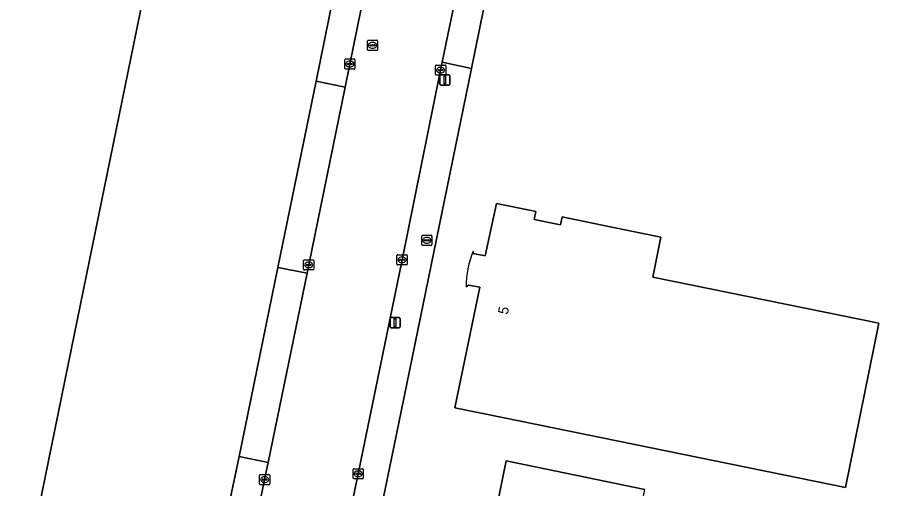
# Model space of a CAD drawing. Extents: x 157692 to 159674, y 381452 to 383291.
# Drawn here: x 158074.3 to 158160.8, y 381925.4 to 381971.7 of the extents above; entities that cross this region are included whole.
import ezdxf

# ---------------------------------------------------------------- set-up
doc = ezdxf.new("R2010")
doc.units = 0
for name, color, linetype in [('IMGEO_Brandkraan', 7, 'Continuous'), ('IMGEO_Erf', 7, 'Continuous'), ('IMGEO_Kolk', 7, 'Continuous'), ('IMGEO_Lichtmast', 7, 'Continuous'), ('IMGEO_Pand', 7, 'Continuous'), ('IMGEO_Pand_nummerreeks', 7, 'Continuous'), ('IMGEO_Rijbaan_lokaal_gesloten', 7, 'Continuous'), ('IMGEO_Rioolput', 7, 'Continuous'), ('IMGEO_Voetpad_open', 7, 'Continuous')]:
    doc.layers.add(name, color=color, linetype=linetype)

msp = doc.modelspace()

# ---------------------------------------------------------------- linework, layer by layer
at = {"layer": 'IMGEO_Brandkraan'}
for p, q in [((158114.171, 381949.357), (158114.171, 381950.209)), ((158114.246, 381950.283), (158115.098, 381950.283)), ((158114.659, 381950.063), (158114.684, 381950.063)), ((158115.172, 381950.209), (158115.172, 381949.357)), ((158115.098, 381949.283), (158114.246, 381949.283)), ((158114.43, 381949.777), (158114.43, 381949.789)), ((158114.868, 381949.74), (158114.47, 381949.74)), ((158114.473, 381949.826), (158114.871, 381949.826)), ((158114.682, 381949.503), (158114.657, 381949.503)), ((158114.914, 381949.789), (158114.914, 381949.777))]:
    msp.add_line(p, q, dxfattribs=at)
for points in [[(158114.171, 381949.357), (158114.171, 381950.209)], [(158114.246, 381950.283), (158115.098, 381950.283)], [(158115.172, 381950.209), (158115.172, 381949.357)], [(158115.098, 381949.283), (158114.246, 381949.283)]]:
    msp.add_lwpolyline(points, dxfattribs=at)
for centre, radius, start, end in [((158114.248, 381950.207), 0.0765, 91.55205, 178.44795), ((158114.248, 381950.207), 0.0765, 91.55205, 178.44795), ((158115.096, 381950.207), 0.0765, 1.55205, 88.44795), ((158115.096, 381950.207), 0.0765, 1.55205, 88.44795), ((158114.248, 381949.359), 0.0765, 181.55205, 268.44795), ((158114.248, 381949.359), 0.0765, 181.55205, 268.44795), ((158114.47, 381949.786), 0.0403, 85.87752, 175.75265), ((158114.467, 381949.776), 0.0366, 178.93798, 274.71019), ((158114.871, 381949.783), 0.043, 264.86636, 352.45326), ((158114.875, 381949.788), 0.0386, 1.73085, 96.63898), ((158115.096, 381949.359), 0.0765, 271.55205, 358.44795), ((158115.096, 381949.359), 0.0765, 271.55205, 358.44795)]:
    msp.add_arc(centre, radius, start, end, dxfattribs=at)
for centre, major_axis, ratio, start_param, end_param in [((158114.658, 381949.783), (-0.387, 0.002), 0.722429, 4.712389, 7.853982), ((158114.683, 381949.783), (-0.39, 0.002), 0.717154, 1.570796, 4.712389)]:
    msp.add_ellipse(centre, major_axis=major_axis, ratio=ratio, start_param=start_param, end_param=end_param, dxfattribs=at)
at = {"layer": 'IMGEO_Erf'}
for points in [[(158094.319, 382010.896), (158079.649, 381939.178), (158074.09, 381912.003), (158070.771, 381895.776), (157940.465, 381922.271), (157964.027, 382037.391)], [(158088.925, 381911.805), (158092.48, 381911.08), (158096.169, 381928.502), (158099.982, 381947.1), (158103.754, 381965.437), (158107.527, 381984.069)], [(158120.644, 381974.489), (158119.054, 381966.712), (158111.645, 381930.552), (158109.555, 381920.351), (158108.214, 381913.847), (158101.637, 381881.433), (158103.57, 381880.897), (158105.432, 381880.499), (158105.527, 381880.719), (158125.96, 381875.333), (158144.779, 381868.849), (158152.635, 381866.121), (158152.79, 381866.076), (158175.894, 381855.545), (158181.715, 381852.892), (158181.907, 381852.815), (158201.637, 381844.863), (158208.362, 381842.809), (158208.31, 381842.627), (158217.316, 381839.906), (158270.263, 381825.792)], [(158119.238, 381948.73), (158119.247, 381948.498), (158120.41, 381948.246), (158121.528, 381953.404), (158124.936, 381952.708), (158125.398, 381952.614), (158125.243, 381951.849), (158127.849, 381951.318), (158128.006, 381952.083), (158128.455, 381951.991), (158132.904, 381951.082), (158137.735, 381950.095), (158136.933, 381946.167), (158159.223, 381941.614), (158155.923, 381925.462)], [(158155.923, 381925.462), (158122.302, 381932.306), (158117.426, 381933.299), (158119.903, 381945.169), (158118.785, 381945.383), (158118.546, 381945.191)], [(158120.337, 381917.624), (158122.497, 381928.081), (158136.166, 381925.258)]]:
    msp.add_lwpolyline(points, dxfattribs=at)
msp.add_arc((158127.909, 381945.197), 9.363, 157.83412, 180.03836, dxfattribs=at)
at = {"layer": 'IMGEO_Kolk'}
for p, q in [((158106.58, 381966.713), (158106.58, 381967.565)), ((158106.655, 381967.639), (158107.507, 381967.639)), ((158106.839, 381967.133), (158106.839, 381967.145)), ((158106.882, 381967.182), (158107.28, 381967.182)), ((158107.068, 381967.419), (158107.093, 381967.419)), ((158107.323, 381967.145), (158107.323, 381967.133)), ((158107.581, 381967.565), (158107.581, 381966.713)), ((158107.507, 381966.639), (158106.655, 381966.639)), ((158107.277, 381967.096), (158106.879, 381967.096)), ((158107.091, 381966.859), (158107.066, 381966.859)), ((158115.523, 381966.111), (158115.523, 381966.963)), ((158115.598, 381967.037), (158116.45, 381967.037)), ((158115.782, 381966.531), (158115.782, 381966.543)), ((158116.22, 381966.494), (158115.822, 381966.494)), ((158115.825, 381966.58), (158116.223, 381966.58)), ((158116.011, 381966.817), (158116.036, 381966.817)), ((158116.266, 381966.543), (158116.266, 381966.531)), ((158116.524, 381966.963), (158116.524, 381966.111)), ((158116.45, 381966.037), (158115.598, 381966.037)), ((158116.034, 381966.257), (158116.009, 381966.257)), ((158111.725, 381947.438), (158111.725, 381948.29)), ((158111.8, 381948.364), (158112.652, 381948.364)), ((158112.213, 381948.144), (158112.238, 381948.144)), ((158112.726, 381948.29), (158112.726, 381947.438)), ((158102.521, 381946.938), (158102.521, 381947.79)), ((158102.596, 381947.864), (158103.448, 381947.864)), ((158102.78, 381947.358), (158102.78, 381947.37)), ((158103.218, 381947.321), (158102.82, 381947.321)), ((158102.823, 381947.407), (158103.221, 381947.407)), ((158103.009, 381947.644), (158103.034, 381947.644)), ((158103.264, 381947.37), (158103.264, 381947.358)), ((158103.522, 381947.79), (158103.522, 381946.938)), ((158112.652, 381947.364), (158111.8, 381947.364)), ((158111.984, 381947.858), (158111.984, 381947.87)), ((158112.422, 381947.821), (158112.024, 381947.821)), ((158112.027, 381947.907), (158112.425, 381947.907)), ((158112.236, 381947.584), (158112.211, 381947.584)), ((158112.468, 381947.87), (158112.468, 381947.858)), ((158103.448, 381946.864), (158102.596, 381946.864)), ((158103.032, 381947.084), (158103.007, 381947.084)), ((158098.179, 381925.805), (158098.179, 381926.657)), ((158098.254, 381926.731), (158099.106, 381926.731)), ((158099.18, 381926.657), (158099.18, 381925.805)), ((158107.403, 381926.378), (158107.403, 381927.23)), ((158107.478, 381927.304), (158108.33, 381927.304)), ((158107.662, 381926.798), (158107.662, 381926.81)), ((158108.1, 381926.761), (158107.702, 381926.761)), ((158107.705, 381926.847), (158108.103, 381926.847)), ((158107.914, 381926.524), (158107.889, 381926.524)), ((158107.891, 381927.084), (158107.916, 381927.084)), ((158108.146, 381926.81), (158108.146, 381926.798)), ((158108.404, 381927.23), (158108.404, 381926.378)), ((158099.106, 381925.731), (158098.254, 381925.731)), ((158098.438, 381926.225), (158098.438, 381926.237)), ((158098.876, 381926.188), (158098.478, 381926.188)), ((158098.481, 381926.274), (158098.879, 381926.274)), ((158098.69, 381925.951), (158098.665, 381925.951)), ((158098.667, 381926.511), (158098.692, 381926.511)), ((158098.922, 381926.237), (158098.922, 381926.225)), ((158108.33, 381926.304), (158107.478, 381926.304))]:
    msp.add_line(p, q, dxfattribs=at)
for points in [[(158106.58, 381966.713), (158106.58, 381967.565)], [(158106.655, 381967.639), (158107.507, 381967.639)], [(158107.581, 381967.565), (158107.581, 381966.713)], [(158107.507, 381966.639), (158106.655, 381966.639)], [(158115.523, 381966.111), (158115.523, 381966.963)], [(158115.598, 381967.037), (158116.45, 381967.037)], [(158116.524, 381966.963), (158116.524, 381966.111)], [(158116.45, 381966.037), (158115.598, 381966.037)], [(158111.725, 381947.438), (158111.725, 381948.29)], [(158111.8, 381948.364), (158112.652, 381948.364)], [(158112.726, 381948.29), (158112.726, 381947.438)], [(158102.521, 381946.938), (158102.521, 381947.79)], [(158102.596, 381947.864), (158103.448, 381947.864)], [(158103.522, 381947.79), (158103.522, 381946.938)], [(158112.652, 381947.364), (158111.8, 381947.364)], [(158103.448, 381946.864), (158102.596, 381946.864)], [(158098.179, 381925.805), (158098.179, 381926.657)], [(158098.254, 381926.731), (158099.106, 381926.731)], [(158099.18, 381926.657), (158099.18, 381925.805)], [(158107.403, 381926.378), (158107.403, 381927.23)], [(158107.478, 381927.304), (158108.33, 381927.304)], [(158108.404, 381927.23), (158108.404, 381926.378)], [(158099.106, 381925.731), (158098.254, 381925.731)], [(158108.33, 381926.304), (158107.478, 381926.304)]]:
    msp.add_lwpolyline(points, dxfattribs=at)
for centre, radius, start, end in [((158106.657, 381967.563), 0.0765, 91.55205, 178.44795), ((158106.657, 381967.563), 0.0765, 91.55205, 178.44795), ((158106.879, 381967.142), 0.0403, 85.87752, 175.75265), ((158107.284, 381967.144), 0.0386, 1.73085, 96.63898), ((158107.505, 381967.563), 0.0765, 1.55205, 88.44795), ((158107.505, 381967.563), 0.0765, 1.55205, 88.44795), ((158106.657, 381966.715), 0.0765, 181.55205, 268.44795), ((158106.657, 381966.715), 0.0765, 181.55205, 268.44795), ((158106.876, 381967.132), 0.0366, 178.93798, 274.71019), ((158107.28, 381967.139), 0.043, 264.86636, 352.45326), ((158107.505, 381966.715), 0.0765, 271.55205, 358.44795), ((158107.505, 381966.715), 0.0765, 271.55205, 358.44795), ((158115.6, 381966.961), 0.0765, 91.55205, 178.44795), ((158115.6, 381966.961), 0.0765, 91.55205, 178.44795), ((158115.822, 381966.54), 0.0403, 85.87752, 175.75265), ((158115.819, 381966.53), 0.0366, 178.93798, 274.71019), ((158116.223, 381966.537), 0.043, 264.86636, 352.45326), ((158116.227, 381966.542), 0.0386, 1.73085, 96.63898), ((158116.448, 381966.961), 0.0765, 1.55205, 88.44795), ((158116.448, 381966.961), 0.0765, 1.55205, 88.44795), ((158115.6, 381966.113), 0.0765, 181.55205, 268.44795), ((158115.6, 381966.113), 0.0765, 181.55205, 268.44795), ((158116.448, 381966.113), 0.0765, 271.55205, 358.44795), ((158116.448, 381966.113), 0.0765, 271.55205, 358.44795), ((158111.802, 381948.288), 0.0765, 91.55205, 178.44795), ((158111.802, 381948.288), 0.0765, 91.55205, 178.44795), ((158112.65, 381948.288), 0.0765, 1.55205, 88.44795), ((158112.65, 381948.288), 0.0765, 1.55205, 88.44795), ((158102.598, 381947.788), 0.0765, 91.55205, 178.44795), ((158102.598, 381947.788), 0.0765, 91.55205, 178.44795), ((158102.82, 381947.367), 0.0403, 85.87752, 175.75265), ((158102.817, 381947.357), 0.0366, 178.93798, 274.71019), ((158103.221, 381947.364), 0.043, 264.86636, 352.45326), ((158103.225, 381947.369), 0.0386, 1.73085, 96.63898), ((158103.446, 381947.788), 0.0765, 1.55205, 88.44795), ((158103.446, 381947.788), 0.0765, 1.55205, 88.44795), ((158111.802, 381947.44), 0.0765, 181.55205, 268.44795), ((158111.802, 381947.44), 0.0765, 181.55205, 268.44795), ((158112.024, 381947.867), 0.0403, 85.87752, 175.75265), ((158112.021, 381947.857), 0.0366, 178.93798, 274.71019), ((158112.425, 381947.864), 0.043, 264.86636, 352.45326), ((158112.429, 381947.869), 0.0386, 1.73085, 96.63898), ((158112.65, 381947.44), 0.0765, 271.55205, 358.44795), ((158112.65, 381947.44), 0.0765, 271.55205, 358.44795), ((158102.598, 381946.94), 0.0765, 181.55205, 268.44795), ((158102.598, 381946.94), 0.0765, 181.55205, 268.44795), ((158103.446, 381946.94), 0.0765, 271.55205, 358.44795), ((158103.446, 381946.94), 0.0765, 271.55205, 358.44795), ((158098.256, 381926.655), 0.0765, 91.55205, 178.44795), ((158098.256, 381926.655), 0.0765, 91.55205, 178.44795), ((158099.104, 381926.655), 0.0765, 1.55205, 88.44795), ((158099.104, 381926.655), 0.0765, 1.55205, 88.44795), ((158107.48, 381927.228), 0.0765, 91.55205, 178.44795), ((158107.48, 381927.228), 0.0765, 91.55205, 178.44795), ((158107.702, 381926.807), 0.0403, 85.87752, 175.75265), ((158107.699, 381926.797), 0.0366, 178.93798, 274.71019), ((158108.103, 381926.804), 0.043, 264.86636, 352.45326), ((158108.107, 381926.809), 0.0386, 1.73085, 96.63898), ((158108.328, 381927.228), 0.0765, 1.55205, 88.44795), ((158108.328, 381927.228), 0.0765, 1.55205, 88.44795), ((158098.256, 381925.807), 0.0765, 181.55205, 268.44795), ((158098.256, 381925.807), 0.0765, 181.55205, 268.44795), ((158098.478, 381926.234), 0.0403, 85.87752, 175.75265), ((158098.475, 381926.224), 0.0366, 178.93798, 274.71019), ((158098.879, 381926.231), 0.043, 264.86636, 352.45326), ((158098.883, 381926.236), 0.0386, 1.73085, 96.63898), ((158099.104, 381925.807), 0.0765, 271.55205, 358.44795), ((158099.104, 381925.807), 0.0765, 271.55205, 358.44795), ((158107.48, 381926.38), 0.0765, 181.55205, 268.44795), ((158107.48, 381926.38), 0.0765, 181.55205, 268.44795), ((158108.328, 381926.38), 0.0765, 271.55205, 358.44795), ((158108.328, 381926.38), 0.0765, 271.55205, 358.44795)]:
    msp.add_arc(centre, radius, start, end, dxfattribs=at)
for centre, major_axis, ratio, start_param, end_param in [((158107.067, 381967.139), (-0.387, 0.002), 0.722429, 4.712389, 7.853982), ((158107.092, 381967.139), (-0.39, 0.002), 0.717154, 1.570796, 4.712389), ((158116.01, 381966.537), (-0.387, 0.002), 0.722429, 4.712389, 7.853982), ((158116.035, 381966.537), (-0.39, 0.002), 0.717154, 1.570796, 4.712389), ((158112.212, 381947.864), (-0.387, 0.002), 0.722429, 4.712389, 7.853982), ((158112.237, 381947.864), (-0.39, 0.002), 0.717154, 1.570796, 4.712389), ((158103.008, 381947.364), (-0.387, 0.002), 0.722429, 4.712389, 7.853982), ((158103.033, 381947.364), (-0.39, 0.002), 0.717154, 1.570796, 4.712389), ((158107.89, 381926.804), (-0.387, 0.002), 0.722429, 4.712389, 7.853982), ((158107.915, 381926.804), (-0.39, 0.002), 0.717154, 1.570796, 4.712389), ((158098.666, 381926.231), (-0.387, 0.002), 0.722429, 4.712389, 7.853982), ((158098.691, 381926.231), (-0.39, 0.002), 0.717154, 1.570796, 4.712389)]:
    msp.add_ellipse(centre, major_axis=major_axis, ratio=ratio, start_param=start_param, end_param=end_param, dxfattribs=at)
at = {"layer": 'IMGEO_Lichtmast'}
for p, q in [((158115.939, 381965.171), (158115.939, 381965.971)), ((158115.939, 381965.971), (158115.939, 381965.171)), ((158116.039, 381966.071), (158116.829, 381966.071)), ((158116.829, 381966.071), (158116.039, 381966.071)), ((158116.929, 381965.971), (158116.929, 381965.171)), ((158116.929, 381965.171), (158116.929, 381965.971)), ((158116.829, 381965.071), (158116.039, 381965.071)), ((158116.039, 381965.071), (158116.829, 381965.071)), ((158111.037, 381941.273), (158111.037, 381942.073)), ((158111.037, 381942.073), (158111.037, 381941.273)), ((158111.137, 381942.173), (158111.927, 381942.173)), ((158111.927, 381942.173), (158111.137, 381942.173)), ((158112.027, 381942.073), (158112.027, 381941.273)), ((158112.027, 381941.273), (158112.027, 381942.073)), ((158111.927, 381941.173), (158111.137, 381941.173)), ((158111.137, 381941.173), (158111.927, 381941.173))]:
    msp.add_line(p, q, dxfattribs=at)
for points in [[(158116.359, 381965.946), (158116.509, 381965.946), (158116.509, 381965.196), (158116.359, 381965.196), (158116.359, 381965.946)], [(158111.457, 381942.048), (158111.607, 381942.048), (158111.607, 381941.298), (158111.457, 381941.298), (158111.457, 381942.048)]]:
    msp.add_lwpolyline(points, dxfattribs=at)
for centre, start, end in [((158116.039, 381965.971), 90, 180), ((158116.039, 381965.971), 90, 180), ((158116.829, 381965.971), 0, 90), ((158116.829, 381965.971), 360, 90), ((158116.039, 381965.171), 180, 270), ((158116.039, 381965.171), 180, 270), ((158116.829, 381965.171), 270, 0), ((158116.829, 381965.171), 270, 0), ((158111.137, 381942.073), 90, 180), ((158111.137, 381942.073), 90, 180), ((158111.927, 381942.073), 0, 90), ((158111.927, 381942.073), 360, 90), ((158111.137, 381941.273), 180, 270), ((158111.137, 381941.273), 180, 270), ((158111.927, 381941.273), 270, 0), ((158111.927, 381941.273), 270, 0)]:
    msp.add_arc(centre, 0.1, start, end, dxfattribs=at)
at = {"layer": 'IMGEO_Pand'}
for points in [[(157964.027, 382037.391), (157940.465, 381922.271), (158070.771, 381895.776), (158074.09, 381912.003), (158079.649, 381939.178), (158094.319, 382010.896)], [(158118.546, 381945.191), (158118.785, 381945.383), (158119.903, 381945.169), (158117.426, 381933.299), (158122.302, 381932.306), (158155.923, 381925.462), (158159.223, 381941.614), (158136.933, 381946.167), (158137.735, 381950.095), (158132.904, 381951.082), (158128.455, 381951.991), (158128.006, 381952.083), (158127.849, 381951.318), (158125.243, 381951.849), (158125.398, 381952.614), (158124.936, 381952.708), (158121.528, 381953.404), (158120.41, 381948.246), (158119.247, 381948.498), (158119.238, 381948.73)]]:
    msp.add_lwpolyline(points, dxfattribs=at)
msp.add_lwpolyline([(158131.806, 381903.957), (158132.884, 381909.227), (158134.023, 381914.791), (158136.166, 381925.258), (158122.497, 381928.081), (158120.337, 381917.624), (158118.152, 381907.045), (158112.312, 381908.256), (158110.842, 381901.073), (158110.094, 381897.451), (158109.544, 381894.79), (158108.952, 381891.762), (158111.126, 381891.312), (158121.859, 381889.092), (158125.129, 381905.329)], close=True, dxfattribs=at)
msp.add_arc((158127.909, 381945.197), 9.363, 157.83412, 180.03836, dxfattribs=at)
at = {"layer": 'IMGEO_Rijbaan_lokaal_gesloten'}
for points in [[(158110.401, 381983.44), (158107.08, 381967.14), (158106.63, 381964.853), (158103.023, 381947.364), (158102.858, 381946.545), (158099.043, 381927.911), (158098.681, 381926.231), (158093.994, 381903.198), (158090.046, 381883.911), (158089.883, 381883.116), (158084.29, 381855.738), (158083.809, 381853.599), (158082.429, 381846.881), (158079.85, 381834.323), (158078.425, 381827.386)], [(158116.023, 381966.537), (158116.186, 381967.321), (158117.779, 381975.107)], [(158087.271, 381826.269), (158093.435, 381856.17), (158098.112, 381879.211), (158098.248, 381879.541), (158098.778, 381882.055), (158099.323, 381884.642), (158103.401, 381904.728), (158105.353, 381914.424), (158106.687, 381920.975), (158107.903, 381926.804), (158112.225, 381947.864), (158116.023, 381966.537)]]:
    msp.add_lwpolyline(points, dxfattribs=at)
at = {"layer": 'IMGEO_Rioolput'}
for p, q in [((158108.812, 381968.547), (158108.812, 381969.399)), ((158108.887, 381969.473), (158109.739, 381969.473)), ((158109.071, 381968.967), (158109.071, 381968.979)), ((158109.509, 381968.93), (158109.111, 381968.93)), ((158109.114, 381969.016), (158109.512, 381969.016)), ((158109.3, 381969.253), (158109.325, 381969.253)), ((158109.555, 381968.979), (158109.555, 381968.967)), ((158109.813, 381969.399), (158109.813, 381968.547)), ((158109.739, 381968.473), (158108.887, 381968.473)), ((158109.323, 381968.693), (158109.298, 381968.693))]:
    msp.add_line(p, q, dxfattribs=at)
for points in [[(158108.812, 381968.547), (158108.812, 381969.399)], [(158108.887, 381969.473), (158109.739, 381969.473)], [(158109.813, 381969.399), (158109.813, 381968.547)], [(158109.739, 381968.473), (158108.887, 381968.473)]]:
    msp.add_lwpolyline(points, dxfattribs=at)
for centre, radius, start, end in [((158108.889, 381969.397), 0.0765, 91.55205, 178.44795), ((158108.889, 381969.397), 0.0765, 91.55205, 178.44795), ((158109.111, 381968.976), 0.0403, 85.87752, 175.75265), ((158109.108, 381968.966), 0.0366, 178.93798, 274.71019), ((158109.512, 381968.973), 0.043, 264.86636, 352.45326), ((158109.516, 381968.978), 0.0386, 1.73085, 96.63898), ((158109.737, 381969.397), 0.0765, 1.55205, 88.44795), ((158109.737, 381969.397), 0.0765, 1.55205, 88.44795), ((158108.889, 381968.549), 0.0765, 181.55205, 268.44795), ((158108.889, 381968.549), 0.0765, 181.55205, 268.44795), ((158109.737, 381968.549), 0.0765, 271.55205, 358.44795), ((158109.737, 381968.549), 0.0765, 271.55205, 358.44795)]:
    msp.add_arc(centre, radius, start, end, dxfattribs=at)
for centre, major_axis, ratio, start_param, end_param in [((158109.299, 381968.973), (-0.387, 0.002), 0.722429, 4.712389, 7.853982), ((158109.324, 381968.973), (-0.39, 0.002), 0.717154, 1.570796, 4.712389)]:
    msp.add_ellipse(centre, major_axis=major_axis, ratio=ratio, start_param=start_param, end_param=end_param, dxfattribs=at)
at = {"layer": 'IMGEO_Voetpad_open'}
for points in [[(158106.63, 381964.853), (158107.08, 381967.14), (158110.401, 381983.44), (158107.527, 381984.069), (158103.754, 381965.437)], [(158119.054, 381966.712), (158120.644, 381974.489), (158117.779, 381975.107), (158116.186, 381967.321)], [(158109.555, 381920.351), (158111.645, 381930.552), (158119.054, 381966.712), (158116.186, 381967.321), (158116.023, 381966.537), (158112.225, 381947.864), (158107.903, 381926.804), (158106.687, 381920.975)], [(158102.858, 381946.545), (158103.023, 381947.364), (158106.63, 381964.853), (158103.754, 381965.437), (158099.982, 381947.1)], [(158102.858, 381946.545), (158099.982, 381947.1), (158096.169, 381928.502), (158099.043, 381927.911)], [(158087.078, 381884.542), (158081.414, 381856.37), (158079.616, 381847.467), (158082.429, 381846.881), (158083.809, 381853.599), (158084.29, 381855.738), (158089.883, 381883.116), (158090.046, 381883.911), (158093.994, 381903.198), (158098.681, 381926.231), (158099.043, 381927.911), (158096.169, 381928.502), (158092.48, 381911.08), (158089.467, 381896.422)]]:
    msp.add_lwpolyline(points, close=True, dxfattribs=at)

# ---------------------------------------------------------------- texts
at = {"layer": 'IMGEO_Pand_nummerreeks'}
msp.add_text('5', height=1, rotation=78.46828, dxfattribs=at).set_placement((158122.636, 381942.426))

doc.saveas('drawing.dxf')
